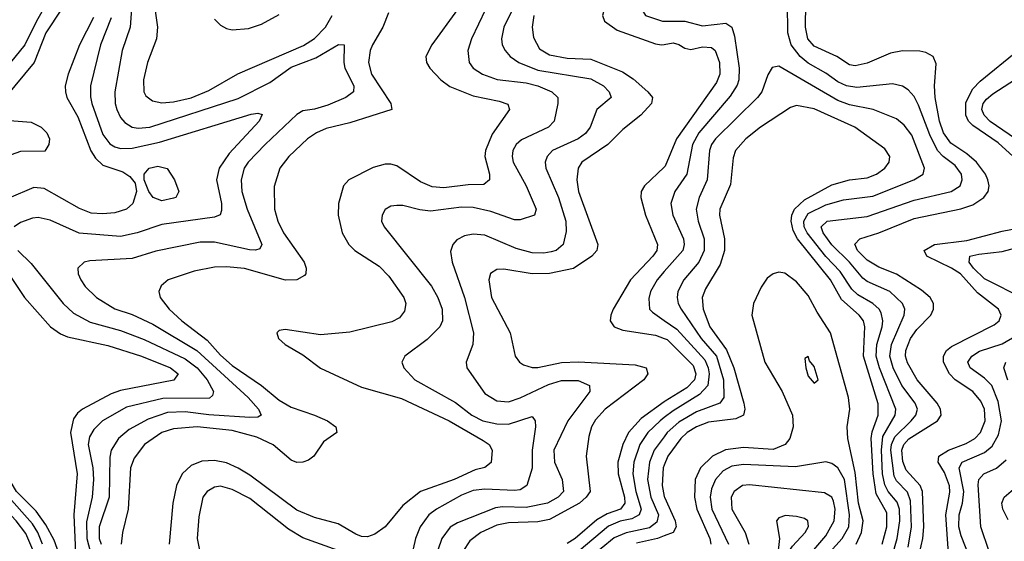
# Model space of a CAD drawing. Header units: inches. Extents: x 990535 to 1117859, y 769386 to 892122.
# Tile 556 of 656: x 1077807 to 1081157, y 803480 to 805255. Entities that reach past the tile are written whole.
import ezdxf

# ---------------------------------------------------------------- set-up
doc = ezdxf.new("R2010")
doc.units = ezdxf.units.IN
doc.header["$MEASUREMENT"] = 0
doc.layers.add('B0870', color=7, linetype='Continuous')
doc.layers.add('B0880', color=7, linetype='Continuous')

msp = doc.modelspace()

# ---------------------------------------------------------------- linework, layer by layer
at = {"layer": 'B0870', "color": 5}
for points, elevation in [([(1080000, 805574), (1079967.4, 805572.6), (1079940, 805560), (1079921.1, 805538.9), (1079890, 805487.1), (1079881.3, 805450), (1079881.2, 805410), (1079868.7, 805371.3), (1079851.6, 805348.4), (1079810.7, 805310), (1079795.3, 805290), (1079789.4, 805270), (1079796.3, 805250), (1079839.3, 805219.3), (1079970, 805172.8), (1079990, 805169.2), (1080000, 805171.1)], 2820), ([(1080000, 805474.7), (1079992.6, 805470), (1079968.1, 805430), (1079953.9, 805366.1), (1079923.2, 805290), (1079936.5, 805270), (1079993.4, 805250), (1080000, 805250)], 2840), ([(1077966.6, 805430), (1077863.7, 805250), (1077823.8, 805170), (1077701, 805019)], 2560), ([(1078192.4, 805370), (1078182.6, 805230), (1078155.9, 805150), (1078130.1, 805010), (1078131.9, 804970), (1078137.4, 804950), (1078150, 804922.9), (1078164.9, 804904.9), (1078190, 804889.2), (1078210, 804885.8), (1078250, 804889.1), (1078550, 804987), (1078658.1, 805041.9), (1078730, 805093.2), (1078814.2, 805125.8), (1078891.1, 805171.1), (1078911.3, 805170), (1078909.4, 805110), (1078913.3, 805090), (1078943.6, 805030), (1078942.3, 805010), (1078916.5, 804990), (1078855.8, 804964.2), (1078810, 804950.7), (1078770, 804944.7), (1078750, 804933), (1078641.7, 804830), (1078583.8, 804770), (1078570.1, 804750), (1078560.5, 804710), (1078562.7, 804670), (1078581, 804610), (1078630.9, 804490), (1078624, 804476), (1078609.3, 804470.7), (1078588.2, 804471.8), (1078470, 804497.8), (1078421.4, 804498.6), (1078270, 804468), (1078190, 804442.9), (1078045.4, 804434.6), (1078026.4, 804430), (1078004.4, 804410), (1078005.6, 804390), (1078015.2, 804370), (1078030, 804347.7), (1078067.8, 804310), (1078130, 804271), (1078190, 804252.4), (1078259.6, 804219.6), (1078409.5, 804129.5), (1078584.2, 803970), (1078619.5, 803930), (1078627.9, 803910), (1078616.8, 803903.2), (1078590, 803901), (1078450, 803910.4), (1078370, 803920.8), (1078310, 803918.3), (1078244.1, 803895.9), (1078179.1, 803860.9), (1078142.9, 803830), (1078117.6, 803790), (1078113.3, 803766.7), (1078111.7, 803630), (1078077.1, 803530), (1078077.2, 803490), (1078083.6, 803470)], 2660), ([(1078258.6, 805350), (1078276.1, 805230), (1078272.6, 805190), (1078241.9, 805110), (1078228.1, 805050), (1078228.9, 805010), (1078236.1, 804996.1), (1078258.7, 804978.7), (1078290, 804972.5), (1078330, 804976), (1078390, 804989.1), (1078450, 805014.2), (1078548.9, 805071.1), (1078772.7, 805167.3), (1078810, 805191.4), (1078847.7, 805230), (1078869.6, 805270)], 2680), ([(1079503.4, 805330), (1079454.4, 805230), (1079446.2, 805190), (1079449, 805170), (1079459.2, 805150), (1079476.1, 805130), (1079504.6, 805110), (1079570, 805084), (1079750, 805054.4), (1079793.1, 805030), (1079812.6, 805010), (1079819.1, 804990), (1079770.1, 804949.9), (1079747.8, 804890), (1079732.4, 804867.6), (1079707, 804850), (1079619.4, 804810), (1079602, 804790), (1079595, 804770), (1079596.8, 804750), (1079640.3, 804650), (1079665.6, 804570), (1079666, 804534), (1079656.1, 804490), (1079632.3, 804470), (1079615.1, 804464.9), (1079590, 804460.5), (1079550, 804461.7), (1079496.5, 804476.5), (1079390, 804522.5), (1079350, 804525), (1079320.6, 804519.4), (1079294.1, 804505.9), (1079280.2, 804490), (1079273.1, 804466.9), (1079277.9, 804430), (1079320.3, 804310), (1079350.7, 804190), (1079348.8, 804150), (1079325.8, 804090), (1079328.4, 804070), (1079390, 803983), (1079430, 803957.8), (1079470, 803955.1), (1079510, 803968.5), (1079606.3, 804013.7), (1079650, 804027.4), (1079707.2, 804027.2), (1079745.8, 804010), (1079747.1, 803990), (1079672.1, 803890), (1079624.3, 803790), (1079626.9, 803750), (1079652.1, 803690), (1079656.8, 803650), (1079639.2, 803630), (1079603.2, 803610), (1079530, 803595.1), (1079450, 803597.1), (1079426.2, 803593.8), (1079296.7, 803543.3), (1079271.9, 803528.1), (1079242.8, 803490), (1079229.4, 803450.6)], 2760), ([(1077949.4, 805290.6), (1077896.1, 805210), (1077855.8, 805110), (1077756.9, 804990)], 2580), ([(1079061.2, 805278.8), (1079042.2, 805230), (1079007.4, 805170), (1078999.1, 805150), (1078993.7, 805110), (1079003.3, 805070), (1079070.1, 804970), (1079072.8, 804950), (1078930, 804904), (1078850, 804884.9), (1078817.1, 804870), (1078786.5, 804850), (1078722.3, 804790), (1078691.6, 804750), (1078672.4, 804687.6), (1078673.4, 804610), (1078685, 804570), (1078704.3, 804530), (1078774.2, 804430), (1078782.1, 804410), (1078780.2, 804390), (1078775.6, 804384.4), (1078749.6, 804370.4), (1078711.5, 804368.5), (1078571.7, 804408.3), (1078510, 804414.6), (1078470, 804413.3), (1078400.7, 804399.3), (1078312, 804370), (1078287.9, 804350), (1078280.2, 804330), (1078285.2, 804310), (1078315.7, 804270), (1078358.7, 804230), (1078444.4, 804164.4), (1078490, 804114.1), (1078530, 804078.5), (1078630.1, 804010), (1078690, 803960.3), (1078730, 803936.1), (1078810.3, 803910), (1078854, 803890), (1078882.6, 803870), (1078886.4, 803850), (1078841, 803819), (1078807.6, 803770), (1078790, 803756.1), (1078770, 803749.1), (1078750, 803748.6), (1078730, 803756.1), (1078669, 803809), (1078614.1, 803834.1), (1078530, 803857.5), (1078410.3, 803869.7), (1078330, 803862.8), (1078290, 803850), (1078231.6, 803810), (1078196.7, 803763.3), (1078184, 803730), (1078175.8, 803590), (1078156.3, 803510), (1078151.7, 803470)], 2680), ([(1079296.6, 805290), (1079209.3, 805170), (1079188.3, 805130), (1079191.1, 805110), (1079202.6, 805090), (1079240.1, 805050), (1079270, 805027.7), (1079350, 804995.9), (1079438.4, 804978.4), (1079467.6, 804967.6), (1079473.8, 804950), (1079414.4, 804865.6), (1079391.5, 804810), (1079389.6, 804789.6), (1079405.6, 804730), (1079405.6, 804710), (1079385.9, 804694.1), (1079333.3, 804693.3), (1079250, 804683), (1079210, 804686.8), (1079170, 804704), (1079090, 804757.6), (1079070, 804763.4), (1079050, 804763.2), (1079010, 804751.7), (1078926.2, 804710), (1078908.1, 804690), (1078891.9, 804630), (1078890.1, 804590), (1078903.8, 804530), (1078927, 804490), (1078947.2, 804470), (1079030, 804416.8), (1079062.3, 804382.3), (1079114.2, 804310), (1079120.1, 804290), (1079116.5, 804263.5), (1079099, 804241), (1079073.3, 804226.7), (1078930, 804192.3), (1078830, 804183), (1078710, 804201.1), (1078690, 804197.6), (1078681.6, 804190), (1078687, 804170), (1078710.4, 804150), (1078770, 804115.2), (1078830, 804068.9), (1078970, 804004.7), (1079105.8, 803965.8), (1079267.9, 803890), (1079383.6, 803823.6), (1079403.8, 803810), (1079414, 803790), (1079411.2, 803748.8), (1079390, 803731.5), (1079356.9, 803723.1), (1079284.9, 803690), (1079170, 803649.9), (1079110, 803602.3), (1079050.1, 803529.9), (1079015.4, 803504.6), (1078990, 803495.3), (1078970, 803496.7), (1078950, 803504.7), (1078890, 803539.3), (1078810, 803561.3), (1078750, 803585.9), (1078590, 803705.7), (1078550, 803729.6), (1078510, 803746.7), (1078470, 803755.4), (1078426.9, 803753.1), (1078390, 803737.6), (1078359.8, 803710), (1078340.7, 803670), (1078327.8, 803610), (1078315.7, 803470)], 2720), ([(1078470, 805257.2), (1078490, 805236.8), (1078510, 805225.5), (1078530, 805220.7), (1078585.3, 805225.3), (1078630, 805240.1), (1078690, 805272.5)], 2720), ([(1079392.1, 805290), (1079344.2, 805190), (1079332.1, 805150), (1079336.6, 805110), (1079350.2, 805090), (1079381.3, 805070), (1079431.8, 805051.8), (1079530, 805040.6), (1079570.3, 805030.3), (1079617.5, 805010), (1079637.5, 804990), (1079638, 804970), (1079625.2, 804910), (1079606.4, 804890), (1079513.9, 804846.1), (1079496.6, 804830), (1079484.7, 804810), (1079482.1, 804790), (1079486.4, 804770), (1079530.1, 804690), (1079564.3, 804610), (1079559, 804590), (1079510, 804573.9), (1079490, 804573.7), (1079410, 804602.4), (1079350, 804615.7), (1079310, 804617.5), (1079204.2, 804604.2), (1079168.3, 804608.3), (1079110, 804623.2), (1079090, 804623.1), (1079070, 804620.4), (1079050.2, 804609.8), (1079039.6, 804590), (1079038.3, 804570), (1079046.7, 804550), (1079208.3, 804348.3), (1079230.1, 804310.1), (1079244.6, 804270), (1079245.4, 804230), (1079236.6, 804210), (1079193.3, 804166.7), (1079117, 804110), (1079107, 804090), (1079113.8, 804070), (1079151.2, 804030), (1079290, 803952.4), (1079345.7, 803910), (1079382.7, 803890), (1079430, 803879.6), (1079470, 803879.2), (1079550, 803904.7), (1079560.8, 803890), (1079562.4, 803870), (1079550.1, 803790), (1079550.6, 803729.4), (1079532.1, 803670), (1079510, 803655.8), (1079490, 803652.8), (1079390, 803657.8), (1079350, 803653.1), (1079310, 803637.2), (1079225.4, 803590), (1079198.9, 803570), (1079169.2, 803530), (1079153.5, 803490), (1079130, 803384.2)], 2740), ([(1078057.8, 805262.2), (1078010.1, 805170), (1077972.3, 805070), (1077962, 805030), (1077962.3, 805010), (1077967.5, 804990), (1078005, 804925), (1078048.5, 804808.5), (1078064.2, 804784.2), (1078090, 804760.7), (1078157.9, 804737.9), (1078181.2, 804721.2), (1078199.3, 804699.3), (1078204, 804670), (1078191.9, 804630), (1078170, 804610.5), (1078130, 804598.1), (1078090, 804594.3), (1078050, 804597.2), (1078010, 804612.7), (1077890, 804680.7), (1077855.4, 804684.6), (1077770, 804647.6)], 2620), ([(1078118.6, 805261.4), (1078081.5, 805170), (1078047.6, 805030), (1078047.5, 804992.5), (1078052.3, 804970), (1078090, 804865), (1078113, 804833), (1078130, 804822.2), (1078150, 804816.7), (1078190, 804817.7), (1078282.1, 804837.9), (1078593.9, 804933.9), (1078616.9, 804936.9), (1078632.2, 804932.2), (1078622, 804910), (1078520, 804800), (1078485.1, 804750), (1078476.2, 804710), (1078493.7, 804630), (1078493.8, 804606.2), (1078488.6, 804591.4), (1078470, 804583.6), (1078290, 804558.3), (1078206, 804530), (1078150, 804517.4), (1078008.9, 804528.9), (1077910, 804573.1), (1077870, 804582), (1077850, 804579.9), (1077810, 804565.6), (1077787.7, 804550)], 2640), ([(1079556, 805270), (1079550.1, 805230), (1079555.1, 805195.1), (1079575.6, 805155.6), (1079610, 805135.8), (1079670, 805124.4), (1079750, 805121.3), (1079857.7, 805077.7), (1079893.9, 805053.9), (1079944.1, 805010), (1079959.5, 804990), (1079956.2, 804970), (1079919.8, 804930), (1079858.7, 804881.3), (1079807.5, 804830), (1079719.8, 804770), (1079707, 804750), (1079702.2, 804710), (1079708.6, 804670), (1079773.8, 804490), (1079770.1, 804470), (1079753.3, 804450), (1079691.4, 804408.6), (1079610, 804391.7), (1079550.6, 804390.6), (1079454.2, 804405.8), (1079430, 804405.5), (1079408.3, 804391.7), (1079403.5, 804370), (1079412.5, 804310), (1079475.3, 804190), (1079493, 804110), (1079507.9, 804090), (1079521.2, 804081.2), (1079550, 804072), (1079570, 804071.7), (1079650, 804088.4), (1079708.7, 804091.3), (1079901.2, 804081.2), (1079938.5, 804070), (1079944.1, 804050), (1079930.7, 804030), (1079798.7, 803930), (1079766.2, 803893.8), (1079752.3, 803870), (1079742.9, 803837.1), (1079734.7, 803770), (1079747.6, 803650), (1079734.8, 803630), (1079712, 803610), (1079610, 803554.1), (1079570, 803546.2), (1079470, 803542.7), (1079430, 803535.5), (1079375.3, 803510), (1079338.3, 803481.7), (1079314.7, 803445.3)], 2780), ([(1077771.6, 804911.6), (1077846, 804906), (1077879.8, 804890), (1077899.5, 804870), (1077908.5, 804850), (1077906.5, 804830), (1077892, 804808), (1077810, 804807), (1077690, 804764.9)], 2580), ([(1080000, 804753.9), (1079933, 804690), (1079921.9, 804670), (1079920.8, 804650), (1079936.6, 804590), (1079977.1, 804490), (1079974.3, 804470), (1079961.3, 804450), (1079885.6, 804370), (1079826.6, 804270), (1079818.3, 804250), (1079816.3, 804230), (1079829.1, 804210), (1079858.5, 804198.5), (1079970, 804181.5), (1080000, 804170.7)], 2820), ([(1077701.3, 804490), (1077823.3, 804310), (1077912.1, 804210), (1077946.1, 804186.1), (1077970, 804175.6), (1078106.9, 804146.9), (1078221, 804110), (1078320.2, 804070), (1078346.2, 804050), (1078331.2, 804028.8), (1078150, 803993), (1078117.5, 803982.5), (1078020.4, 803930), (1078003.6, 803916.4), (1077990, 803896.8), (1077980.1, 803850), (1078002.8, 803710), (1077991, 803570), (1077998.7, 803390)], 2620), ([(1077800.1, 804470), (1077845.7, 804425.7), (1077954.4, 804290), (1077990, 804256.1), (1078046.1, 804226.1), (1078150, 804197.3), (1078230, 804166.8), (1078370, 804101.6), (1078411.2, 804070), (1078444.3, 804030), (1078465.8, 803990), (1078463.3, 803976.7), (1078452.6, 803967.4), (1078293.9, 803966.1), (1078170, 803937.1), (1078088.3, 803890), (1078059.3, 803860.7), (1078044.6, 803835.4), (1078040.1, 803810), (1078056.2, 803730), (1078057.9, 803690), (1078053.7, 803630), (1078033.8, 803546.2), (1078035.8, 803490), (1078047, 803447)], 2640), ([(1080000, 804398), (1079975.5, 804370), (1079953.3, 804330), (1079947, 804307), (1079950.1, 804270.1), (1079959.4, 804259.4), (1080000, 804231.7)], 2840), ([(1080000, 803954.7), (1079921.5, 803898.5), (1079878.2, 803850), (1079858.8, 803810), (1079842.3, 803750), (1079843.1, 803710), (1079865.1, 803630), (1079865.8, 803610), (1079850.5, 803590), (1079806.2, 803573.8), (1079770, 803553.8), (1079697.1, 803490), (1079670, 803472.2)], 2820), ([(1080000, 803901), (1079985.5, 803890), (1079944.6, 803850), (1079917, 803810), (1079896.7, 803750), (1079892.8, 803710), (1079903, 803650), (1079920.9, 803590), (1079915.1, 803570), (1079890, 803556.9), (1079850, 803548.4), (1079810, 803532.1), (1079710, 803447.3)], 2840), ([(1077940.3, 803440.3), (1077923.6, 803483.6), (1077896.2, 803536.2), (1077862.4, 803582.4), (1077795.4, 803650), (1077733.3, 803753.3), (1077710, 803781.1), (1077590, 803858), (1077570, 803861.3), (1077470, 803855.6), (1077390, 803858.5), (1077350, 803846), (1077298.3, 803821.7), (1077210, 803758), (1077090, 803720.6), (1077005.9, 803674.1), (1076907.6, 803630), (1076860.3, 803599.7), (1076836.1, 803570), (1076790, 803482.9), (1076739.3, 803410)], 2620), ([(1080000, 803836.1), (1079965.7, 803790), (1079949.5, 803750), (1079942.9, 803690), (1079954.5, 803630), (1079979.8, 803570), (1079975.2, 803544.8), (1079950, 803525.8), (1079870, 803509.5), (1079830, 803491.9), (1079740.8, 803419.2)], 2860), ([(1077884.7, 803470), (1077868.1, 803510), (1077850, 803539.3), (1077760.4, 803640.4), (1077717.7, 803710), (1077695.4, 803735.4), (1077630, 803780.2), (1077570, 803803.7), (1077479.2, 803800.8), (1077390, 803806.8), (1077350, 803801), (1077325.1, 803790), (1077297.3, 803770), (1077250, 803717.1), (1077234.4, 803705.6), (1077130, 803682.1), (1077050, 803631.4), (1076963.7, 803596.3), (1076903.7, 803556.3), (1076865.5, 803514.5), (1076819.7, 803430)], 2640), ([(1077851.5, 803451.5), (1077827.3, 803507.3), (1077795.2, 803550), (1077719.1, 803630), (1077672.6, 803692.6), (1077630, 803724.7), (1077610, 803734.1), (1077570, 803743.2), (1077410, 803752.5), (1077356.5, 803743.5), (1077330, 803730.3), (1077276.7, 803683.3), (1077255.1, 803670), (1077158.1, 803641.9), (1077070, 803588.7), (1076990, 803554.4), (1076950, 803525.7), (1076910, 803479.9)], 2660), ([(1080000, 803739.4), (1079996.2, 803730), (1079992.5, 803670), (1080000, 803632.6)], 2880), ([(1078890, 803448.5), (1078770, 803492.5), (1078722, 803522), (1078590, 803626.1), (1078530, 803656.9), (1078490, 803667.5), (1078470, 803664.7), (1078444.5, 803650), (1078430.1, 803629.9), (1078416.9, 803563.1), (1078410.7, 803490), (1078418.6, 803450)], 2740), ([(1080000, 803498.7), (1079977.5, 803490), (1079905.8, 803474.2)], 2880)]:
    msp.add_lwpolyline(points, dxfattribs=dict(at, elevation=elevation))
at = {"layer": 'B0870', "color": 5, "elevation": 2620}
msp.add_lwpolyline([(1078290, 804638.5), (1078260.7, 804650), (1078245.8, 804670), (1078230.9, 804710), (1078229.8, 804730), (1078246.8, 804750), (1078276.3, 804756.3), (1078308.5, 804748.5), (1078333.4, 804710), (1078348.2, 804670), (1078338.4, 804650), (1078330, 804647.6)], close=True, dxfattribs=at)
at = {"layer": 'B0880', "color": 5}
for points, elevation in [([(1080830, 803460.2), (1080841.7, 803530), (1080838.3, 803618.3), (1080827.9, 803647.9), (1080790, 803685.9), (1080782.4, 803702.4), (1080771.2, 803790), (1080773.5, 803810), (1080784.4, 803835.6), (1080840.5, 803890), (1080856.2, 803910), (1080861.1, 803930), (1080854.2, 803950), (1080808.2, 804010), (1080779, 804070), (1080767.5, 804110), (1080773.1, 804150), (1080816.3, 804250), (1080818.1, 804270), (1080810.9, 804290), (1080767.3, 804330), (1080690, 804364.6), (1080675.9, 804375.9), (1080629.8, 804429.8), (1080570, 804489.6), (1080540.5, 804530), (1080533.4, 804550), (1080554.7, 804570), (1080690, 804585.5), (1080850, 804640.9), (1080976.1, 804670), (1081006.5, 804690), (1081013.8, 804710), (1081010.8, 804730), (1080990, 804759.5), (1080949.3, 804789.3), (1080929.6, 804810), (1080903.4, 804863.4), (1080864.9, 804964.9), (1080850, 804993.8), (1080830, 805016.3), (1080810, 805028.6), (1080776.7, 805036.7), (1080655.7, 805024.3), (1080619.8, 805030), (1080590, 805043.6), (1080550, 805073.8), (1080490, 805107.2), (1080462.5, 805130), (1080432.3, 805170), (1080420.9, 805210), (1080419.1, 805310)], 2840), ([(1080857.3, 803390), (1080880, 803490), (1080883.2, 803530), (1080878.4, 803650), (1080870.5, 803670.5), (1080822.8, 803722.8), (1080811.8, 803751.8), (1080808.2, 803790), (1080815.4, 803810), (1080831.6, 803828.4), (1080929.9, 803890), (1080941.7, 803910), (1080939.4, 803930), (1080928.5, 803950), (1080860.8, 804030), (1080827.7, 804087.7), (1080820.7, 804110), (1080821.7, 804130), (1080837.8, 804170), (1080859.4, 804200.6), (1080906.8, 804250), (1080916.2, 804270), (1080915.5, 804290), (1080904.9, 804310), (1080875.3, 804335.3), (1080790, 804389.6), (1080730, 804413.1), (1080690, 804437.2), (1080657.7, 804470), (1080648.5, 804491.5), (1080665.1, 804510), (1080730, 804530), (1080850, 804578.8), (1081008.7, 804611.3), (1081050, 804625.5), (1081087.6, 804650), (1081101.7, 804670), (1081104.9, 804690), (1081101.3, 804710), (1081092.6, 804730), (1081062.2, 804770), (1081030, 804799.1), (1080975.4, 804835.4), (1080950, 804870), (1080936.5, 804910), (1080922, 804990), (1080919.9, 805030), (1080925.5, 805105.5), (1080915.4, 805130), (1080890, 805144.1), (1080870, 805148.2), (1080810, 805148.8), (1080770, 805141.2), (1080690, 805106.9), (1080650, 805098), (1080630, 805102.1), (1080587, 805130), (1080510, 805164.8), (1080488.6, 805190), (1080480.7, 805230), (1080482.2, 805310)], 2820), ([(1080000, 805250), (1080070, 805250.1), (1080130, 805234.5), (1080210, 805243.3), (1080229.7, 805229.7), (1080239.1, 805199.1), (1080255.2, 805090), (1080253.4, 805050), (1080248.1, 805031.9), (1080224.7, 804995.3), (1080117.8, 804870), (1080095.8, 804830), (1080076.6, 804730), (1080036.1, 804670), (1080022.8, 804630), (1080029.6, 804590), (1080064.9, 804510), (1080067.7, 804490), (1080062.7, 804470), (1080000, 804398)], 2840), ([(1080000, 805171.1), (1080030, 805177), (1080050, 805171), (1080070, 805157.8), (1080090, 805154.2), (1080130, 805163.1), (1080160.3, 805160.3), (1080173.7, 805150), (1080187.8, 805110), (1080189, 805070), (1080178.1, 805041.9), (1080041.1, 804850), (1080003.1, 804756.9), (1080000, 804753.9)], 2820), ([(1081250, 804733), (1081135.8, 804835.8), (1081050, 804895.7), (1081035.1, 804910), (1081025.5, 804930), (1081026.5, 804973.5), (1081050, 805019.7), (1081074.5, 805045.5), (1081203.4, 805150)], 2780), ([(1080775.1, 803430), (1080792, 803490), (1080801.3, 803550), (1080800, 803590), (1080792.9, 803612.9), (1080761.7, 803650), (1080750, 803672.5), (1080742.5, 803710), (1080738.9, 803790), (1080743.2, 803836.8), (1080785.5, 803910), (1080787.4, 803930), (1080732, 804070), (1080720.8, 804110), (1080723.1, 804150), (1080741.5, 804210), (1080743.7, 804230), (1080737.9, 804257.9), (1080730.7, 804270.7), (1080710, 804289.5), (1080658.7, 804318.7), (1080637.9, 804337.9), (1080598.5, 804398.5), (1080549.6, 804449.6), (1080485.9, 804530), (1080476.1, 804550), (1080474.5, 804570), (1080490, 804595.5), (1080550, 804625.4), (1080610, 804642.2), (1080710, 804654.7), (1080848.9, 804710), (1080881.1, 804730), (1080885.6, 804750), (1080841.8, 804861.8), (1080816.2, 804896.2), (1080790, 804918.1), (1080711.1, 804950), (1080630, 804965.6), (1080590, 804979.9), (1080390, 805096.5), (1080367.6, 805092.4), (1080352.8, 805067.2), (1080332.3, 805010), (1080317.5, 804990), (1080174.5, 804850), (1080160.5, 804830), (1080153.8, 804810), (1080145.6, 804710), (1080118.7, 804650), (1080108.9, 804610), (1080115.3, 804570), (1080135.3, 804510), (1080135.8, 804470), (1080117.2, 804430), (1080066.5, 804370), (1080046.5, 804330), (1080043.9, 804310), (1080047.4, 804290), (1080057.4, 804270), (1080125.7, 804170), (1080177.4, 804110), (1080201.5, 804030), (1080202.7, 803970), (1080188.7, 803950), (1080110, 803921.2), (1080050, 803885.7), (1080010.4, 803850), (1080000, 803836.1)], 2860), ([(1081194.9, 804850), (1081108.5, 804908.5), (1081087.9, 804930), (1081080.7, 804950), (1081085, 804970), (1081095.8, 804984.2), (1081117.5, 805002.5), (1081250, 805088.1)], 2760), ([(1080741.7, 803470), (1080756.8, 803530), (1080757.5, 803577.5), (1080721.5, 803641.5), (1080710.7, 803710), (1080704.3, 803830), (1080707.1, 803852.9), (1080727.7, 803910), (1080727.9, 803947.9), (1080678, 804110), (1080682.9, 804210), (1080677.4, 804230), (1080663.1, 804250), (1080603.3, 804303.3), (1080565.5, 804370), (1080452.8, 804510), (1080438.2, 804538.2), (1080431.2, 804570), (1080433.6, 804590), (1080442.8, 804610), (1080477.6, 804642.4), (1080570, 804693.7), (1080630, 804709.7), (1080690, 804717.4), (1080722, 804730), (1080750.6, 804750), (1080764.8, 804770), (1080767.2, 804790), (1080750, 804816.2), (1080648.2, 804890), (1080510, 804951.5), (1080450, 804963.2), (1080430, 804956.5), (1080327, 804890), (1080277.9, 804850), (1080242.5, 804810), (1080234.5, 804785.5), (1080225.2, 804694.8), (1080188.8, 804610), (1080188, 804590), (1080205.2, 804510), (1080205.4, 804470), (1080190, 804422.4), (1080140.2, 804339.8), (1080129.2, 804310), (1080132.6, 804270), (1080155.5, 804210), (1080211.3, 804131.3), (1080236.2, 804070), (1080271.1, 803950), (1080274.5, 803930), (1080270.1, 803910), (1080243.2, 803896.8), (1080150, 803885.4), (1080110.1, 803870), (1080078.4, 803850), (1080056.7, 803830), (1080012.3, 803770), (1080000, 803739.4)], 2880), ([(1080970.3, 803390), (1080957.6, 803570), (1080972.1, 803647.9), (1080970.7, 803669.3), (1080953.8, 803713.8), (1080931.9, 803750), (1080934.2, 803770), (1080967.1, 803790), (1081027, 803813), (1081056.7, 803830), (1081076.4, 803850), (1081091.7, 803890), (1081089.3, 803930), (1081077.2, 803957.2), (1081049.7, 803989.7), (1080990, 804029.9), (1080970.6, 804050), (1080950.6, 804090), (1080949.9, 804110), (1080960.6, 804130), (1080977.4, 804142.6), (1081122.7, 804217.3), (1081138.9, 804230), (1081146.6, 804250), (1081137.3, 804270), (1081066.2, 804326.2), (1081008, 804390), (1080976.9, 804410), (1080893, 804450), (1080884.6, 804470), (1080919.7, 804490), (1081030, 804504.2), (1081150, 804535.4), (1081250, 804555.1)], 2780), ([(1081224.9, 804304.9), (1081090, 804373.9), (1081051.7, 804410), (1081037.2, 804430), (1081039.8, 804450), (1081070, 804457.7), (1081150, 804466.4), (1081230, 804488.2)], 2760), ([(1080653.2, 803470), (1080671.6, 803510), (1080676.7, 803550), (1080660.7, 803610), (1080650, 803714.5), (1080624.2, 803830), (1080622.5, 803870), (1080630.8, 803930), (1080626.3, 803970), (1080565.6, 804190), (1080519.7, 804259.7), (1080490, 804316.2), (1080450, 804363.6), (1080410, 804393), (1080390, 804396.2), (1080370, 804390.7), (1080350, 804375.3), (1080330, 804345.4), (1080303.9, 804290), (1080298.3, 804250), (1080342.6, 804090), (1080401.1, 803990), (1080436.1, 803910), (1080439.1, 803870), (1080427.2, 803830), (1080410.8, 803809.2), (1080370, 803793), (1080270, 803799), (1080208.8, 803791.2), (1080164.5, 803770), (1080123.6, 803730), (1080105.3, 803690), (1080102.4, 803630), (1080110.8, 803590), (1080155.4, 803490), (1080158.7, 803470)], 2920), ([(1080000, 804231.7), (1080042.6, 804202.6), (1080138, 804098), (1080149.8, 804070), (1080152.9, 804050), (1080148.3, 804010), (1080120.4, 803979.6), (1080030, 803923.8), (1080000, 803901)], 2840), ([(1080000, 804170.7), (1080010, 804167.1), (1080098, 804078), (1080107.6, 804050), (1080102.9, 804030), (1080077.3, 804002.7), (1080003.1, 803956.9), (1080000, 803954.7)], 2820), ([(1081037.6, 803430), (1081010, 803498.5), (1081002.6, 803530), (1081003.6, 803570), (1081015.1, 803610), (1081019.2, 803650), (1081003.4, 803730), (1081013.9, 803750), (1081090, 803782.1), (1081116.2, 803803.8), (1081137.5, 803842.5), (1081147, 803890), (1081135.6, 803955.6), (1081114.8, 804010), (1081090, 804035.9), (1081041.2, 804070), (1081033.4, 804090), (1081046.6, 804110), (1081072.9, 804127.1), (1081150, 804152.4), (1081199, 804181)], 2760), ([(1081168.4, 804028.4), (1081154.9, 804070), (1081162.3, 804090)], 2740), ([(1080551.3, 803430), (1080605.5, 803490), (1080627.5, 803530), (1080630.2, 803570), (1080613.6, 803690), (1080590, 803730.5), (1080570, 803745.2), (1080550, 803750.6), (1080446.2, 803733.8), (1080270, 803741.6), (1080230, 803736), (1080200.5, 803719.5), (1080174.8, 803690), (1080161.1, 803658.9), (1080155.8, 803630), (1080162.2, 803590), (1080218.5, 803470)], 2940), ([(1081105.9, 803445.9), (1081076.7, 803530), (1081068.1, 803671.9), (1081069.9, 803690.1), (1081087.6, 803710), (1081130.8, 803729.2), (1081163.1, 803756.9)], 2740), ([(1080473.6, 803410), (1080550, 803498.4), (1080578.3, 803550), (1080581.9, 803590), (1080576.3, 803616.3), (1080569.9, 803630), (1080545.1, 803645.1), (1080290, 803672.9), (1080266.5, 803670), (1080237.4, 803650), (1080227.5, 803630), (1080229.7, 803590), (1080274.8, 803510), (1080287.8, 803470)], 2960), ([(1081170, 803553.8), (1081151.7, 803590), (1081148.5, 803610), (1081156.2, 803630), (1081195.9, 803664.1)], 2720), ([(1080000, 803632.6), (1080000.5, 803630), (1080036.9, 803550), (1080041, 803530), (1080029.8, 803510.2), (1080000, 803498.7)], 2880)]:
    msp.add_lwpolyline(points, dxfattribs=dict(at, elevation=elevation))
for points, elevation in [([(1080490, 804108.7), (1080478, 804102), (1080481.3, 804070), (1080490, 804042), (1080510, 804018), (1080523.7, 804030), (1080510, 804075.1), (1080494.2, 804094.2)], 2940), ([(1080412.2, 803567.8), (1080390, 803559.7), (1080382.3, 803550), (1080392.4, 803490), (1080385.6, 803430), (1080390, 803408), (1080399.6, 803420.4), (1080410, 803423.6), (1080436.3, 803463.7), (1080479.9, 803510), (1080490.5, 803530.5), (1080488.2, 803550), (1080477.3, 803557.3), (1080450, 803564.8)], 2980)]:
    msp.add_lwpolyline(points, close=True, dxfattribs=dict(at, elevation=elevation))

doc.saveas('drawing.dxf')
